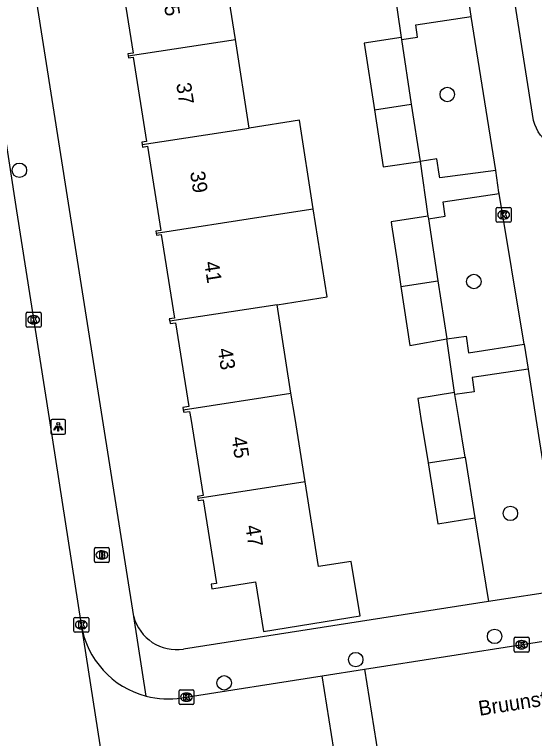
# Model space of a CAD drawing. Extents: x 160077 to 160945, y 386481 to 387498.
# Drawn here: x 160283.4 to 160318.55, y 387228.36 to 387277.35 of the extents above; entities that cross this region are included whole.
import ezdxf

# ---------------------------------------------------------------- set-up
doc = ezdxf.new("R2010")
doc.units = 0
for name, color, linetype in [('IMGEO_Boom', 7, 'Continuous'), ('IMGEO_Brandkraan', 7, 'Continuous'), ('IMGEO_Groenvoorziening', 7, 'Continuous'), ('IMGEO_Kolk', 7, 'Continuous'), ('IMGEO_Lichtpunt', 7, 'Continuous'), ('IMGEO_Openbare_ruimte_label', 7, 'Continuous'), ('IMGEO_Pand', 7, 'Continuous'), ('IMGEO_Pand_nummerreeks', 7, 'Continuous'), ('IMGEO_Rijbaan_lokaal_open', 7, 'Continuous'), ('IMGEO_Voetpad_open', 7, 'Continuous')]:
    doc.layers.add(name, color=color, linetype=linetype)

msp = doc.modelspace()

# ---------------------------------------------------------------- linework, layer by layer
at = {"layer": 'IMGEO_Boom'}
for centre in [(160312.66, 387271.935), (160283.73, 387266.804), (160314.454, 387259.279), (160316.92, 387243.593), (160315.858, 387235.266), (160306.469, 387233.696), (160297.575, 387232.124)]:
    msp.add_circle(centre, 0.489, dxfattribs=at)
at = {"layer": 'IMGEO_Brandkraan'}
for p, q in [((160288.807, 387240.35), (160288.807, 387241.202)), ((160288.882, 387241.276), (160289.734, 387241.276)), ((160289.295, 387241.056), (160289.32, 387241.056)), ((160289.808, 387241.202), (160289.808, 387240.35)), ((160289.318, 387240.496), (160289.293, 387240.496)), ((160289.734, 387240.276), (160288.882, 387240.276))]:
    msp.add_line(p, q, dxfattribs=at)
for points in [[(160288.807, 387240.35), (160288.807, 387241.202)], [(160288.882, 387241.276), (160289.734, 387241.276)], [(160289.155, 387240.976), (160289.155, 387240.576), (160289.368, 387240.576)], [(160289.386, 387240.976), (160289.155, 387240.976)], [(160289.334, 387240.895), (160289.28, 387240.895), (160289.28, 387240.819)], [(160289.28, 387240.819), (160289.333, 387240.819)], [(160289.808, 387241.202), (160289.808, 387240.35)], [(160289.342, 387240.743), (160289.28, 387240.743), (160289.28, 387240.662)], [(160289.28, 387240.662), (160289.342, 387240.662)], [(160289.734, 387240.276), (160288.882, 387240.276)]]:
    msp.add_lwpolyline(points, dxfattribs=at)
for centre, radius, start, end in [((160288.884, 387241.2), 0.0765, 91.552, 178.448), ((160288.884, 387241.2), 0.0765, 91.552, 178.448), ((160289.335, 387240.857), 0.0379, 267.8285, 90.9355), ((160289.39, 387240.831), 0.145, 59.4692, 91.5367), ((160289.415, 387240.878), 0.0922, 285.5137, 58.1501), ((160289.732, 387241.2), 0.0765, 1.552, 88.448), ((160289.732, 387241.2), 0.0765, 1.552, 88.448), ((160288.884, 387240.352), 0.0765, 181.552, 268.448), ((160288.884, 387240.352), 0.0765, 181.552, 268.448), ((160289.343, 387240.702), 0.0404, 269.8759, 90.5077), ((160289.374, 387240.827), 0.251, 268.6676, 293.5347), ((160289.42, 387240.686), 0.105, 301.3115, 78.989), ((160289.732, 387240.352), 0.0765, 271.552, 358.448), ((160289.732, 387240.352), 0.0765, 271.552, 358.448)]:
    msp.add_arc(centre, radius, start, end, dxfattribs=at)
for centre, major_axis, ratio, start_param, end_param in [((160289.294, 387240.776), (-0.387, 0.002), 0.722429, 4.712389, 7.853982), ((160289.319, 387240.776), (-0.39, 0.002), 0.717154, 1.570796, 4.712389)]:
    msp.add_ellipse(centre, major_axis=major_axis, ratio=ratio, start_param=start_param, end_param=end_param, dxfattribs=at)
at = {"layer": 'IMGEO_Groenvoorziening'}
msp.add_lwpolyline([(160314.517, 387243.296), (160315.436, 387237.621)], dxfattribs=at)
at = {"layer": 'IMGEO_Kolk'}
for p, q in [((160315.968, 387263.362), (160315.968, 387264.214)), ((160316.043, 387264.288), (160316.895, 387264.288)), ((160316.456, 387264.068), (160316.481, 387264.068)), ((160316.969, 387264.214), (160316.969, 387263.362)), ((160316.479, 387263.508), (160316.454, 387263.508)), ((160316.895, 387263.288), (160316.043, 387263.288)), ((160284.196, 387256.269), (160284.196, 387257.121)), ((160284.271, 387257.195), (160285.123, 387257.195)), ((160284.684, 387256.975), (160284.709, 387256.975)), ((160285.197, 387257.121), (160285.197, 387256.269)), ((160285.123, 387256.195), (160284.271, 387256.195)), ((160284.707, 387256.415), (160284.682, 387256.415)), ((160287.419, 387235.63), (160287.419, 387236.482)), ((160287.494, 387236.556), (160288.346, 387236.556)), ((160288.42, 387236.482), (160288.42, 387235.63)), ((160287.907, 387236.336), (160287.932, 387236.336)), ((160288.346, 387235.556), (160287.494, 387235.556)), ((160287.93, 387235.776), (160287.905, 387235.776)), ((160317.181, 387234.281), (160317.181, 387235.133)), ((160317.256, 387235.207), (160318.108, 387235.207)), ((160317.669, 387234.987), (160317.694, 387234.987)), ((160318.182, 387235.133), (160318.182, 387234.281)), ((160318.108, 387234.207), (160317.256, 387234.207)), ((160317.692, 387234.427), (160317.667, 387234.427)), ((160294.526, 387230.732), (160294.526, 387231.584)), ((160294.601, 387231.658), (160295.453, 387231.658)), ((160295.527, 387231.584), (160295.527, 387230.732)), ((160295.014, 387231.438), (160295.039, 387231.438)), ((160295.453, 387230.658), (160294.601, 387230.658)), ((160295.037, 387230.878), (160295.012, 387230.878))]:
    msp.add_line(p, q, dxfattribs=at)
for points in [[(160315.968, 387263.362), (160315.968, 387264.214)], [(160316.043, 387264.288), (160316.895, 387264.288)], [(160316.289, 387263.988), (160316.412, 387263.988), (160316.412, 387263.837), (160316.542, 387263.988), (160316.706, 387263.988), (160316.56, 387263.837), (160316.713, 387263.588), (160316.561, 387263.588), (160316.476, 387263.752), (160316.412, 387263.685), (160316.412, 387263.588), (160316.289, 387263.588), (160316.289, 387263.988)], [(160316.969, 387264.214), (160316.969, 387263.362)], [(160316.895, 387263.288), (160316.043, 387263.288)], [(160284.196, 387256.269), (160284.196, 387257.121)], [(160284.271, 387257.195), (160285.123, 387257.195)], [(160285.197, 387257.121), (160285.197, 387256.269)], [(160284.517, 387256.895), (160284.64, 387256.895), (160284.64, 387256.744), (160284.77, 387256.895), (160284.934, 387256.895), (160284.788, 387256.744), (160284.941, 387256.495), (160284.789, 387256.495), (160284.704, 387256.659), (160284.64, 387256.592), (160284.64, 387256.495), (160284.517, 387256.495), (160284.517, 387256.895)], [(160285.123, 387256.195), (160284.271, 387256.195)], [(160287.419, 387235.63), (160287.419, 387236.482)], [(160287.494, 387236.556), (160288.346, 387236.556)], [(160288.42, 387236.482), (160288.42, 387235.63)], [(160287.74, 387236.256), (160287.863, 387236.256), (160287.863, 387236.105), (160287.993, 387236.256), (160288.157, 387236.256), (160288.011, 387236.105), (160288.164, 387235.856), (160288.012, 387235.856), (160287.927, 387236.02), (160287.863, 387235.953), (160287.863, 387235.856), (160287.74, 387235.856), (160287.74, 387236.256)], [(160288.346, 387235.556), (160287.494, 387235.556)], [(160317.181, 387234.281), (160317.181, 387235.133)], [(160317.256, 387235.207), (160318.108, 387235.207)], [(160318.182, 387235.133), (160318.182, 387234.281)], [(160317.502, 387234.907), (160317.625, 387234.907), (160317.625, 387234.756), (160317.755, 387234.907), (160317.919, 387234.907), (160317.773, 387234.756), (160317.926, 387234.507), (160317.774, 387234.507), (160317.689, 387234.671), (160317.625, 387234.604), (160317.625, 387234.507), (160317.502, 387234.507), (160317.502, 387234.907)], [(160318.108, 387234.207), (160317.256, 387234.207)], [(160294.526, 387230.732), (160294.526, 387231.584)], [(160294.601, 387231.658), (160295.453, 387231.658)], [(160295.527, 387231.584), (160295.527, 387230.732)], [(160294.847, 387231.358), (160294.97, 387231.358), (160294.97, 387231.207), (160295.1, 387231.358), (160295.264, 387231.358), (160295.118, 387231.207), (160295.271, 387230.958), (160295.119, 387230.958), (160295.034, 387231.122), (160294.97, 387231.055), (160294.97, 387230.958), (160294.847, 387230.958), (160294.847, 387231.358)], [(160295.453, 387230.658), (160294.601, 387230.658)]]:
    msp.add_lwpolyline(points, dxfattribs=at)
for centre, start, end in [((160316.045, 387264.212), 91.552, 178.448), ((160316.045, 387264.212), 91.552, 178.448), ((160316.893, 387264.212), 1.552, 88.448), ((160316.893, 387264.212), 1.552, 88.448), ((160316.045, 387263.364), 181.552, 268.448), ((160316.045, 387263.364), 181.552, 268.448), ((160316.893, 387263.364), 271.552, 358.448), ((160316.893, 387263.364), 271.552, 358.448), ((160284.273, 387257.119), 91.552, 178.448), ((160284.273, 387257.119), 91.552, 178.448), ((160285.121, 387257.119), 1.552, 88.448), ((160285.121, 387257.119), 1.552, 88.448), ((160284.273, 387256.271), 181.552, 268.448), ((160284.273, 387256.271), 181.552, 268.448), ((160285.121, 387256.271), 271.552, 358.448), ((160285.121, 387256.271), 271.552, 358.448), ((160287.496, 387236.48), 91.552, 178.448), ((160287.496, 387236.48), 91.552, 178.448), ((160288.344, 387236.48), 1.552, 88.448), ((160288.344, 387236.48), 1.552, 88.448), ((160287.496, 387235.632), 181.552, 268.448), ((160287.496, 387235.632), 181.552, 268.448), ((160288.344, 387235.632), 271.552, 358.448), ((160288.344, 387235.632), 271.552, 358.448), ((160317.258, 387235.131), 91.552, 178.448), ((160317.258, 387235.131), 91.552, 178.448), ((160318.106, 387235.131), 1.552, 88.448), ((160318.106, 387235.131), 1.552, 88.448), ((160317.258, 387234.283), 181.552, 268.448), ((160317.258, 387234.283), 181.552, 268.448), ((160318.106, 387234.283), 271.552, 358.448), ((160318.106, 387234.283), 271.552, 358.448), ((160294.603, 387231.582), 91.552, 178.448), ((160294.603, 387231.582), 91.552, 178.448), ((160295.451, 387231.582), 1.552, 88.448), ((160295.451, 387231.582), 1.552, 88.448), ((160294.603, 387230.734), 181.552, 268.448), ((160294.603, 387230.734), 181.552, 268.448), ((160295.451, 387230.734), 271.552, 358.448), ((160295.451, 387230.734), 271.552, 358.448)]:
    msp.add_arc(centre, 0.0765, start, end, dxfattribs=at)
for centre, major_axis, ratio, start_param, end_param in [((160316.455, 387263.788), (-0.387, 0.002), 0.722429, 4.712389, 7.853982), ((160316.48, 387263.788), (-0.39, 0.002), 0.717154, 1.570796, 4.712389), ((160284.683, 387256.695), (-0.387, 0.002), 0.722429, 4.712389, 7.853982), ((160284.708, 387256.695), (-0.39, 0.002), 0.717154, 1.570796, 4.712389), ((160287.906, 387236.056), (-0.387, 0.002), 0.722429, 4.712389, 7.853982), ((160287.931, 387236.056), (-0.39, 0.002), 0.717154, 1.570796, 4.712389), ((160317.668, 387234.707), (-0.387, 0.002), 0.722429, 4.712389, 7.853982), ((160317.693, 387234.707), (-0.39, 0.002), 0.717154, 1.570796, 4.712389), ((160295.013, 387231.158), (-0.387, 0.002), 0.722429, 4.712389, 7.853982), ((160295.038, 387231.158), (-0.39, 0.002), 0.717154, 1.570796, 4.712389)]:
    msp.add_ellipse(centre, major_axis=major_axis, ratio=ratio, start_param=start_param, end_param=end_param, dxfattribs=at)
at = {"layer": 'IMGEO_Lichtpunt'}
for p, q in [((160285.862, 387249.851), (160285.862, 387249.044)), ((160285.862, 387249.851), (160285.862, 387249.044)), ((160286.764, 387249.946), (160285.956, 387249.946)), ((160286.764, 387249.946), (160285.956, 387249.946)), ((160286.858, 387249.044), (160286.858, 387249.851)), ((160286.858, 387249.044), (160286.858, 387249.851)), ((160285.956, 387248.95), (160286.764, 387248.95)), ((160285.956, 387248.95), (160286.764, 387248.95))]:
    msp.add_line(p, q, dxfattribs=at)
for points in [[(160286.236, 387249.515), (160286.275, 387249.487), (160286.087, 387249.225), (160286.049, 387249.252), (160286.236, 387249.515)], [(160286.338, 387249.467), (160286.385, 387249.467), (160286.385, 387249.145), (160286.338, 387249.145), (160286.338, 387249.467)], [(160286.448, 387249.487), (160286.486, 387249.514), (160286.673, 387249.252), (160286.634, 387249.224), (160286.448, 387249.487)]]:
    msp.add_lwpolyline(points, dxfattribs=at)
msp.add_circle((160286.361, 387249.649), 0.0994, dxfattribs=at)
for centre, start, end in [((160285.956, 387249.851), 90, 180), ((160285.956, 387249.851), 90, 180), ((160286.764, 387249.851), 0, 90), ((160286.764, 387249.851), 0, 90), ((160285.956, 387249.044), 180, 270), ((160285.956, 387249.044), 180, 270), ((160286.764, 387249.044), 270, 0), ((160286.764, 387249.044), 270, 360)]:
    msp.add_arc(centre, 0.0946, start, end, dxfattribs=at)
at = {"layer": 'IMGEO_Pand'}
for points in [[(160298.33, 387275.664), (160297.396, 387281.609)], [(160290.143, 387280.485), (160290.164, 387280.352), (160290.512, 387280.408), (160291.419, 387274.733), (160291.067, 387274.676), (160291.088, 387274.542)], [(160291.088, 387274.542), (160298.33, 387275.664)], [(160299.273, 387269.662), (160298.33, 387275.664)], [(160309.54, 387275.779), (160307.046, 387275.4), (160307.733, 387270.889)], [(160309.54, 387275.779), (160309.56, 387275.645)], [(160309.56, 387275.645), (160310.225, 387271.275)], [(160291.088, 387274.542), (160291.109, 387274.411), (160291.418, 387274.461), (160292.33, 387268.756), (160292.006, 387268.704), (160292.032, 387268.54)], [(160307.733, 387270.889), (160310.225, 387271.275)], [(160310.225, 387271.275), (160310.813, 387267.409)], [(160307.733, 387270.889), (160308.32, 387267.03), (160310.813, 387267.409)], [(160303.602, 387264.193), (160302.66, 387270.187), (160299.273, 387269.662)], [(160292.032, 387268.54), (160299.273, 387269.662)], [(160292.032, 387268.54), (160292.059, 387268.374), (160292.386, 387268.427), (160293.296, 387262.729), (160292.963, 387262.676), (160292.983, 387262.548)], [(160292.983, 387262.548), (160300.215, 387263.668), (160303.602, 387264.193)], [(160301.151, 387257.713), (160304.538, 387258.238), (160303.602, 387264.193)], [(160311.353, 387263.706), (160308.859, 387263.327), (160308.893, 387263.104), (160309.267, 387260.648), (160309.526, 387258.943)], [(160311.353, 387263.706), (160311.381, 387263.525)], [(160311.381, 387263.525), (160312.019, 387259.329)], [(160292.983, 387262.548), (160293.004, 387262.419), (160293.319, 387262.47), (160294.225, 387256.802), (160293.867, 387256.745), (160293.892, 387256.588)], [(160309.526, 387258.943), (160312.019, 387259.329)], [(160309.526, 387258.943), (160310.133, 387254.957), (160312.618, 387255.391)], [(160312.019, 387259.329), (160312.618, 387255.391)], [(160301.151, 387257.713), (160293.892, 387256.588)], [(160302.092, 387251.725), (160301.151, 387257.713)], [(160293.892, 387256.588), (160293.918, 387256.43), (160294.284, 387256.489), (160295.188, 387250.829), (160294.787, 387250.765), (160294.814, 387250.598)], [(160294.814, 387250.598), (160302.092, 387251.725)], [(160303.04, 387245.724), (160302.363, 387250), (160302.092, 387251.725)], [(160313.146, 387251.765), (160310.658, 387251.362), (160310.878, 387250), (160311.363, 387247.003)], [(160313.169, 387251.626), (160313.146, 387251.765)], [(160313.855, 387247.388), (160313.432, 387250), (160313.169, 387251.626)], [(160294.814, 387250.598), (160294.84, 387250.432), (160295.242, 387250.496), (160295.321, 387250), (160296.151, 387244.807), (160295.761, 387244.744), (160295.784, 387244.6)], [(160311.363, 387247.003), (160313.855, 387247.388)], [(160313.855, 387247.388), (160314.517, 387243.296)], [(160311.363, 387247.003), (160312.029, 387242.893), (160314.517, 387243.296)], [(160295.784, 387244.6), (160295.807, 387244.455), (160296.151, 387244.51), (160297.054, 387238.857), (160296.7, 387238.8), (160296.751, 387238.481), (160299.694, 387238.951), (160300.229, 387235.605), (160306.757, 387236.649), (160306.167, 387240.343), (160303.949, 387239.988), (160303.04, 387245.724)], [(160303.04, 387245.724), (160295.784, 387244.6)]]:
    msp.add_lwpolyline(points, dxfattribs=at)
at = {"layer": 'IMGEO_Rijbaan_lokaal_open'}
for points in [[(160282.097, 387273.333), (160283.546, 387264.055), (160285.741, 387250), (160287.919, 387236.059)], [(160307.072, 387233.044), (160334.433, 387237.33), (160351.137, 387239.954)], [(160287.919, 387236.059), (160287.904, 387236.041), (160290.789, 387217.495), (160290.814, 387217.485)], [(160304.207, 387232.595), (160307.072, 387233.044)], [(160307.072, 387233.044), (160308.158, 387226.11)], [(160294.707, 387231.107), (160304.207, 387232.595)], [(160305.293, 387225.661), (160304.207, 387232.595)]]:
    msp.add_lwpolyline(points, dxfattribs=at)
for centre, radius, start, end in [((160293.789, 387236.977), 5.941, 188.8861, 255.5254), ((160293.789, 387236.995), 5.959, 255.567, 278.858)]:
    msp.add_arc(centre, radius, start, end, dxfattribs=at)
at = {"layer": 'IMGEO_Voetpad_open'}
for points in [[(160291.461, 387236.621), (160289.345, 387250), (160287.045, 387264.59), (160277.816, 387323.142)], [(160319.874, 387268.352), (160319.74, 387268.437), (160319.52, 387268.597), (160319.316, 387268.777), (160319.129, 387268.975), (160318.96, 387269.188), (160318.81, 387269.416), (160318.682, 387269.656), (160318.576, 387269.906), (160318.492, 387270.165), (160314.91, 387292.943), (160356.842, 387299.449)], [(160309.012, 387279.399), (160309.54, 387275.779)], [(160314.271, 387277.218), (160314.268, 387277.238), (160314.048, 387278.741)], [(160309.56, 387275.645), (160310.644, 387275.81), (160310.522, 387276.648), (160314.271, 387277.218)], [(160315.937, 387266.799), (160314.271, 387277.218)], [(160315.937, 387266.799), (160312.145, 387266.299), (160312.111, 387266.534), (160311.96, 387267.572), (160310.813, 387267.409)], [(160310.813, 387267.409), (160311.353, 387263.706)], [(160316.153, 387265.238), (160316.144, 387265.293), (160315.937, 387266.799)], [(160311.381, 387263.525), (160312.524, 387263.699), (160312.383, 387264.665), (160316.153, 387265.238)], [(160317.863, 387255.039), (160316.153, 387265.238)], [(160312.618, 387255.391), (160313.927, 387255.59), (160314.091, 387254.465), (160317.863, 387255.039)], [(160313.146, 387251.765), (160312.618, 387255.391)], [(160317.863, 387255.039), (160318.124, 387253.356)], [(160318.124, 387253.356), (160314.336, 387252.781), (160314.475, 387251.826), (160313.169, 387251.626)], [(160318.124, 387253.356), (160318.652, 387250), (160319.732, 387243.129), (160320.474, 387238.407)], [(160320.474, 387238.407), (160315.436, 387237.621)], [(160315.436, 387237.621), (160294.825, 387234.407)], [(160292.304, 387231.224), (160291.461, 387236.621)]]:
    msp.add_lwpolyline(points, dxfattribs=at)
msp.add_arc((160294.366, 387237.372), 3, 194.4968, 278.8018, dxfattribs=at)

# ---------------------------------------------------------------- texts
at = {"layer": 'IMGEO_Openbare_ruimte_label'}
msp.add_text('Bruunstraat', height=1, rotation=8.8594, dxfattribs=at).set_placement((160314.841, 387229.894))
at = {"layer": 'IMGEO_Pand_nummerreeks'}
for s, rotation, p in [('35', 278.8695, (160293.396, 387278.647)), ('37', 278.8695, (160294.33, 387272.662)), ('39', 278.8692, (160295.264, 387266.675)), ('41', 278.8692, (160296.215, 387260.579)), ('43', 278.8695, (160297.132, 387254.706)), ('45', 278.8695, (160298.066, 387248.721)), ('47', 278.8695, (160299, 387242.735))]:
    msp.add_text(s, height=1, rotation=rotation, dxfattribs=at).set_placement(p)

doc.saveas('drawing.dxf')
